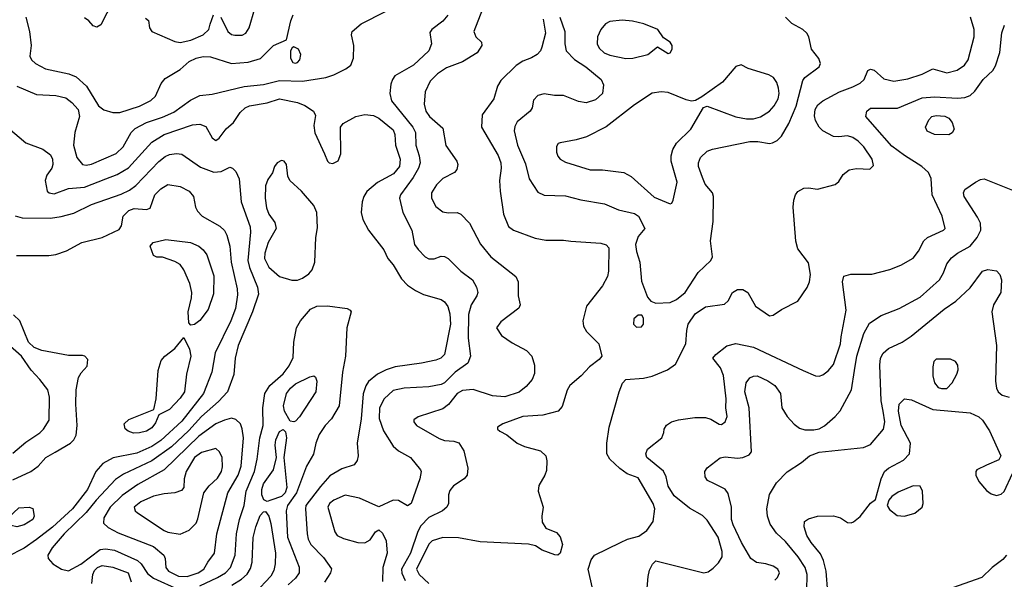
# Model space of a CAD drawing. Extents: x 1173029 to 1307123, y 522559 to 678521.
# Tile 489 of 623: x 1237251 to 1242798, y 623928 to 627081. Entities that reach past the tile are written whole.
import ezdxf

# ---------------------------------------------------------------- set-up
doc = ezdxf.new("R2010")
doc.units = 0

msp = doc.modelspace()

# ---------------------------------------------------------------- linework, layer by layer
at = {"layer": '0CON10XD'}
for points in [[(1237775, 627183.7), (1237707.4, 627052.6), (1237685, 627039.2), (1237665, 627047.5), (1237640, 627075), (1237615, 627091.4)], [(1239871.1, 627175), (1239809.2, 627015), (1239820, 626985), (1239853.3, 626955), (1239854, 626935), (1239827.5, 626895), (1239745, 626844.4), (1239655, 626809.6), (1239604.4, 626775.6), (1239562.5, 626735), (1239535.4, 626674.6), (1239530.5, 626605), (1239538.5, 626565), (1239560.5, 626535), (1239635, 626469.4), (1239652.3, 626372.3), (1239712.9, 626285), (1239720, 626265), (1239712.9, 626237.1), (1239699.7, 626220.3), (1239635, 626185.6), (1239599.5, 626150.5), (1239570, 626105), (1239570, 626075), (1239595, 626029.2), (1239635, 625998.6), (1239665, 625993.1), (1239715, 625995.8), (1239736, 625985), (1239784.4, 625934.4), (1239847.2, 625817.2), (1239904.4, 625745), (1240046, 625635), (1240060, 625605), (1240060, 625525), (1240070, 625475), (1240063.9, 625456.1), (1239960.9, 625379.1), (1239936.7, 625345), (1239965, 625301.2), (1240025, 625260), (1240106.8, 625216.8), (1240136.1, 625186.1), (1240152.1, 625135), (1240151.5, 625088.5), (1240138.5, 625055), (1240105.2, 625014.8), (1240065, 624983.6), (1239985, 624956.2), (1239915, 624961.8), (1239805, 624998.2), (1239745, 624992.7), (1239715, 624974.6), (1239666.5, 624913.5), (1239635, 624888.8), (1239495.6, 624844.4), (1239472.3, 624827.7), (1239472, 624815), (1239486.2, 624795), (1239615, 624722.5), (1239645, 624710), (1239696.1, 624706.1), (1239725, 624696.7), (1239752.8, 624652.8), (1239775.6, 624555), (1239771.4, 624515), (1239755.5, 624494.5), (1239695.5, 624454.5), (1239675, 624428.8), (1239667.5, 624405), (1239665.8, 624355), (1239657.1, 624335), (1239632.5, 624315), (1239555, 624276.2), (1239510.3, 624229.7), (1239493.1, 624196.9), (1239452.4, 624075), (1239401, 623985), (1239402.9, 623962.9), (1239422.3, 623922.3)], [(1237235, 626706.5), (1237345, 626659.2), (1237455, 626654.5), (1237510.5, 626640.5), (1237545, 626615.5), (1237580.5, 626575), (1237587.5, 626535), (1237561.3, 626445), (1237553.6, 626375), (1237573.3, 626305), (1237605, 626265.4), (1237625, 626261.2), (1237655, 626267.1), (1237795, 626327.5), (1237834, 626365), (1237879.2, 626445), (1237901.5, 626468.5), (1237965, 626501.7), (1238055, 626531.1), (1238119.5, 626560.5), (1238212.7, 626627.3), (1238266, 626654), (1238335, 626661.8), (1238514.8, 626705.2), (1238625, 626715.3), (1238715, 626738.3), (1238845, 626734.7), (1238975, 626755.4), (1239020.4, 626769.6), (1239088.6, 626805), (1239115.6, 626825), (1239131.4, 626865), (1239132.9, 626935), (1239120, 626995), (1239124, 627015), (1239175, 627057.8), (1239312.4, 627127.6)], [(1237284.8, 627094.8), (1237306.9, 627015), (1237316.2, 626935), (1237307.5, 626875), (1237317.5, 626855), (1237340, 626835), (1237395.8, 626805), (1237526.9, 626776.9), (1237569.4, 626759.4), (1237627.5, 626707.5), (1237695.2, 626595.2), (1237725, 626573.1), (1237775, 626559.2), (1237815, 626558.9), (1237925, 626594.1), (1237989.4, 626625), (1238015, 626650), (1238048.7, 626721.3), (1238070.3, 626749.7), (1238155, 626800.8), (1238206.4, 626845), (1238245, 626865.2), (1238285, 626873.6), (1238325, 626871.5), (1238445, 626834), (1238537.9, 626842.1), (1238607.4, 626862.6), (1238680.8, 626935), (1238753.1, 626966.9), (1238778.2, 627075), (1238792.1, 627107.9)], [(1237959.5, 627089.5), (1237975.9, 627075.9), (1237982, 627035), (1237995, 627014.2), (1238125, 626959.1), (1238155, 626952.3), (1238215, 626966.7), (1238283.8, 626996.2), (1238316.9, 627025), (1238324.4, 627055.6), (1238342.3, 627107.7)], [(1238383.8, 627095), (1238422.5, 627015), (1238445, 626997.1), (1238463.4, 626993.4), (1238505, 626994.4), (1238525.3, 627004.7), (1238543.3, 627035), (1238575.7, 627145)], [(1239663.3, 627106.7), (1239635, 627072.9), (1239573.6, 627026.4), (1239561.2, 627008.8), (1239570, 626945), (1239556.7, 626905), (1239469.4, 626825), (1239365, 626764.5), (1239350.3, 626745), (1239341.6, 626718.4), (1239336, 626665), (1239345, 626623.6), (1239466.6, 626475), (1239480.3, 626445), (1239483.4, 626375), (1239502, 626315), (1239506.7, 626275), (1239498, 626245), (1239468.1, 626191.9), (1239395.5, 626095), (1239390.5, 626075), (1239409.4, 625995), (1239460, 625895), (1239475.7, 625815), (1239495, 625786), (1239535, 625746), (1239555, 625734.2), (1239585, 625734.2), (1239625, 625749.2), (1239645, 625747.5), (1239665, 625735.8), (1239736, 625665), (1239801.4, 625615), (1239825, 625574), (1239832.5, 625545), (1239826.8, 625525), (1239794.8, 625475.2), (1239779.1, 625420.9), (1239776.8, 625286.8), (1239791, 625185), (1239774.8, 625145.2), (1239703.8, 625096.2), (1239645, 625036), (1239625, 625025.3), (1239556.4, 625013.6), (1239416.7, 625005), (1239355, 624991.6), (1239304.4, 624945.6), (1239277.4, 624895), (1239276.4, 624835), (1239300, 624765), (1239355, 624678.9), (1239385, 624652.7), (1239452.5, 624615), (1239509.2, 624545), (1239512.5, 624535), (1239505.6, 624495), (1239457.1, 624355), (1239435, 624343.1), (1239385, 624372.2), (1239355, 624373.6), (1239275, 624336), (1239165, 624385.4), (1239085, 624403.3), (1239020, 624375), (1238995.5, 624355), (1238986.2, 624335), (1239025.6, 624195), (1239039.2, 624175), (1239075, 624157.9), (1239155, 624135.5), (1239195.5, 624134.5), (1239225, 624151.2), (1239255, 624196.7), (1239275, 624207.5), (1239295, 624187.5), (1239315.8, 624145), (1239320.4, 624075), (1239296.9, 623995), (1239294.5, 623915.5)], [(1240293.5, 627095), (1240321.4, 627015), (1240321.5, 626945), (1240330.5, 626905), (1240376.5, 626856.5), (1240440.8, 626815), (1240527.5, 626745), (1240540, 626715), (1240534, 626665), (1240495, 626630.6), (1240443.2, 626613.2), (1240399.5, 626619.5), (1240315, 626654.2), (1240264.3, 626654.3), (1240205, 626663.3), (1240170, 626655), (1240145, 626627.5), (1240138, 626585), (1240126, 626565), (1240054.1, 626505.9), (1240040.6, 626479.4), (1240037.6, 626455), (1240054.7, 626375), (1240099.9, 626269.9), (1240121.1, 626185), (1240170.2, 626110.2), (1240205, 626093.3), (1240325, 626089.6), (1240413.1, 626066.9), (1240545, 626044.2), (1240625, 626010.8), (1240715, 625990), (1240738, 625975), (1240772, 625905), (1240735, 625860), (1240720.7, 625815), (1240726, 625776), (1240745.6, 625715), (1240755, 625607.5), (1240788.3, 625518.3), (1240805.9, 625495.9), (1240835, 625484), (1240915, 625487.3), (1240951.9, 625505), (1240999.4, 625545), (1241073.6, 625656.4), (1241143.8, 625725), (1241154, 625745), (1241142.5, 625835), (1241157.8, 625945), (1241159.4, 626085), (1241154.3, 626105), (1241113.3, 626155), (1241097.1, 626192.9), (1241075.6, 626255), (1241075.6, 626275), (1241086.9, 626305), (1241125, 626340), (1241155, 626351.4), (1241365, 626394.5), (1241410, 626395), (1241475, 626384), (1241492.7, 626387.3), (1241519.1, 626400.9), (1241542, 626425), (1241585, 626496.2), (1241625.7, 626594.3), (1241662.3, 626737.7), (1241675, 626755.6), (1241754.3, 626815), (1241763.1, 626835), (1241753.2, 626863.2), (1241712, 626915), (1241696, 626985), (1241686, 627005), (1241663.8, 627025), (1241600.2, 627060.2), (1241566.2, 627095)], [(1240478.3, 623878.3), (1240453.3, 623985), (1240470.9, 624039.1), (1240490, 624065), (1240635, 624135.5), (1240675, 624153.8), (1240738.5, 624171.5), (1240785, 624202.7), (1240819.2, 624255), (1240828.9, 624325), (1240820.4, 624355), (1240735, 624500), (1240673.3, 624523.3), (1240632.4, 624552.4), (1240575.5, 624605), (1240558.9, 624635), (1240558.9, 624695), (1240571.1, 624785), (1240628.8, 624985), (1240647.2, 625032.8), (1240666.7, 625053.3), (1240765, 625061.5), (1240815, 625073.8), (1240900.8, 625109.2), (1240945, 625140.6), (1241004.6, 625255), (1241009.1, 625330.9), (1241017.9, 625365), (1241056.3, 625423.7), (1241115, 625463.8), (1241222.1, 625477.9), (1241242.2, 625497.8), (1241267.1, 625545), (1241295, 625561.5), (1241325, 625560.5), (1241352.5, 625545), (1241397.3, 625467.3), (1241475, 625412), (1241495, 625416), (1241542.4, 625447.6), (1241634.7, 625495.3), (1241688.2, 625571.8), (1241701.1, 625605), (1241706.7, 625645), (1241695, 625711.2), (1241635, 625790), (1241623.4, 625833.4), (1241609.5, 626025), (1241611.5, 626065), (1241621.1, 626095), (1241635, 626113.1), (1241668.3, 626131.7), (1241695, 626134.4), (1241745, 626126.9), (1241845, 626152.5), (1241865, 626170), (1241890.4, 626209.6), (1241924.1, 626235.9), (1241965, 626243.6), (1242040.9, 626239.1), (1242060.3, 626259.7), (1242054.4, 626295), (1242006.7, 626365), (1241975, 626397.7), (1241945, 626417.1), (1241915, 626426.7), (1241865, 626420.8), (1241835, 626424), (1241775, 626454.3), (1241755, 626475.7), (1241735, 626512.5), (1241728.9, 626538.9), (1241733.5, 626575), (1241748, 626602), (1241775, 626624.4), (1241870, 626675), (1241945, 626702.5), (1241985.8, 626724.2), (1242008.6, 626745), (1242030, 626795), (1242045, 626803.3), (1242065, 626796.7), (1242118.8, 626748.8), (1242175, 626734.5), (1242255, 626747.9), (1242335, 626773.8), (1242395, 626803.5), (1242475, 626782.5), (1242533.1, 626796.9), (1242574.3, 626825), (1242594.6, 626855.4), (1242628.5, 626985), (1242627.5, 627025), (1242607.9, 627095)], [(1240200, 627085), (1240213.8, 627005), (1240193.4, 626926.6), (1240184.5, 626905.5), (1240165.5, 626884.5), (1240135, 626865.7), (1240085, 626846.9), (1240047.8, 626822.2), (1239960.9, 626739.1), (1239942.7, 626707.3), (1239922.9, 626635), (1239857.1, 626545), (1239852.5, 626475), (1239946.3, 626316.3), (1239961.5, 626275), (1239963.9, 626245), (1239954.7, 626175), (1239957.3, 626115), (1239976.9, 625985), (1240005, 625916.9), (1240033.8, 625895), (1240155, 625850), (1240215, 625840), (1240315, 625840), (1240355.8, 625834.2), (1240525, 625823.1), (1240555, 625812), (1240569.2, 625795), (1240568.9, 625665), (1240561.9, 625635), (1240535, 625582), (1240445, 625468), (1240423.5, 625385), (1240426.7, 625355), (1240443.3, 625325), (1240514, 625255), (1240530, 625185), (1240515, 625166), (1240460.8, 625125), (1240415, 625074.2), (1240349.8, 625020.2), (1240335.4, 624994.6), (1240307.9, 624902.1), (1240285, 624875.6), (1240197.4, 624852.6), (1240085, 624846.6), (1239972.5, 624805), (1239943.6, 624786.4), (1239942.5, 624775), (1239955, 624763.8), (1239995, 624742), (1240054, 624695), (1240095, 624676.5), (1240185, 624653.1), (1240215, 624623.3), (1240220.5, 624595), (1240218.2, 624541.8), (1240209.4, 624515), (1240175, 624456.7), (1240171.1, 624425), (1240199.2, 624335), (1240192.2, 624285), (1240195, 624250), (1240215, 624216.2), (1240275, 624191.4), (1240295, 624168), (1240308.5, 624125), (1240295.8, 624075), (1240282.5, 624065), (1240265, 624065.7), (1240195, 624092.9), (1240156.2, 624116.2), (1240116.7, 624126.7), (1239845, 624140), (1239722.4, 624162.4), (1239635, 624163.3), (1239575, 624144.6), (1239555, 624127.1), (1239487.1, 623985), (1239501.2, 623955), (1239555.5, 623905.5)], [(1240665, 626862.7), (1240705, 626864.6), (1240790, 626885), (1240845, 626927.5), (1240905, 626891.2), (1240915, 626893.8), (1240927.5, 626915), (1240927.5, 626935), (1240916.2, 626955), (1240878.3, 626978.3), (1240846.2, 627025), (1240767.8, 627057.8), (1240702.9, 627072.9), (1240645, 627078.5), (1240575, 627070.4), (1240551.6, 627058.4), (1240524.7, 627025.3), (1240507.1, 626985), (1240503.6, 626945), (1240515, 626920.6), (1240543.3, 626895), (1240575, 626881.6), (1240665, 626862.7)], [(1242068.1, 626478.1), (1242018.5, 626535), (1242023.3, 626565), (1242045, 626583.3), (1242196.6, 626583.4), (1242335, 626641.2), (1242405, 626647.1), (1242535, 626638.4), (1242576.6, 626643.4), (1242605.7, 626655), (1242632.2, 626677.8), (1242680, 626745), (1242733.1, 626795), (1242748.8, 626821.2), (1242772.8, 626897.2), (1242783.7, 627006.3), (1242798.9, 627051.1)], [(1238805, 626835.8), (1238815, 626840), (1238829.2, 626855), (1238835.5, 626885.5), (1238822, 626915), (1238795, 626928.8), (1238785, 626923.3), (1238776, 626905), (1238775.7, 626865), (1238790.3, 626840.3), (1238805, 626835.8)], [(1240915, 626043.8), (1240925, 626047.5), (1240932, 626065), (1240954.6, 626165), (1240921.8, 626285), (1240921.5, 626315), (1240930.1, 626349.9), (1240951.5, 626385), (1241032.1, 626465), (1241104.1, 626585.9), (1241125, 626594), (1241285, 626533.3), (1241345, 626522.3), (1241385, 626522.5), (1241425, 626534.7), (1241475, 626566.1), (1241501.8, 626595), (1241524.1, 626635), (1241529.4, 626665), (1241526.6, 626695), (1241517.1, 626727.1), (1241498.2, 626755), (1241470.8, 626770.8), (1241355, 626806.5), (1241315, 626826.7), (1241285, 626818), (1241210.8, 626729.2), (1241094.3, 626645.7), (1241057.5, 626625), (1241035, 626622.9), (1241005, 626629.5), (1240905, 626670.8), (1240865, 626674.4), (1240815, 626667.1), (1240715, 626602.3), (1240555, 626477.5), (1240445, 626421.4), (1240386.6, 626403.4), (1240295, 626387.5), (1240285, 626383.8), (1240275, 626367.5), (1240274.4, 626335), (1240282.6, 626312.6), (1240295, 626296.2), (1240325, 626278), (1240465, 626234.5), (1240535, 626235.4), (1240655, 626221.2), (1240695, 626197.5), (1240825, 626080.9), (1240915, 626043.8)], [(1237185, 626471.5), (1237285, 626388.2), (1237381.4, 626351.4), (1237425, 626319.2), (1237435.5, 626295), (1237437.8, 626265), (1237431.9, 626245), (1237404.4, 626205), (1237394.4, 626175), (1237405.9, 626115.9), (1237416.7, 626105), (1237445, 626100.6), (1237525, 626130), (1237615, 626138.2), (1237735.7, 626184.3), (1237800.5, 626209.5), (1237862.9, 626247.1), (1237995, 626391.5), (1238065, 626434.1), (1238225, 626488.6), (1238265, 626493.2), (1238298.7, 626478.7), (1238335.8, 626415), (1238355, 626400), (1238375, 626414.3), (1238414, 626466), (1238455, 626501.5), (1238492.3, 626557.7), (1238521.1, 626585), (1238545, 626595.8), (1238645, 626612.6), (1238715, 626635.3), (1238815, 626613.8), (1238857.2, 626597.2), (1238906, 626565), (1238917.7, 626542.3), (1238907.5, 626485), (1238913, 626443), (1238968.6, 626325), (1238984.3, 626285), (1238995, 626274.2), (1239015, 626270.8), (1239045, 626286.7), (1239060, 626325), (1239057.5, 626475), (1239073.1, 626496.9), (1239145, 626535.8), (1239195, 626546.2), (1239245, 626542), (1239275, 626525.7), (1239355, 626461.4), (1239363.8, 626435), (1239368.2, 626375), (1239394.2, 626295), (1239390.5, 626255), (1239357.2, 626212.8), (1239266.1, 626163.9), (1239206.6, 626113.4), (1239188.9, 626085), (1239180, 626055), (1239175.4, 625995), (1239184.5, 625955), (1239215.4, 625895.4), (1239302.9, 625785), (1239325.4, 625735.4), (1239355, 625699.2), (1239402, 625622), (1239435.3, 625585.3), (1239481.4, 625555), (1239525, 625533.9), (1239625.3, 625505.3), (1239645, 625491.5), (1239663.2, 625465), (1239673.5, 625425), (1239677.2, 625365), (1239644.3, 625195), (1239624, 625175), (1239595, 625163.6), (1239515, 625145.4), (1239365.3, 625124.7), (1239315, 625108.5), (1239266.1, 625083.9), (1239216.7, 625043.3), (1239201.2, 625018.8), (1239186.5, 624973.5), (1239175, 624832.5), (1239151.5, 624695), (1239157.1, 624625), (1239151.7, 624598.3), (1239135, 624574), (1239065, 624550.9), (1238998.3, 624511.7), (1238945, 624450.4), (1238863.6, 624345), (1238860.3, 624325), (1238870, 624185), (1238876.6, 624155), (1238891.8, 624125), (1238961.7, 624051.7), (1239006.6, 623986.6), (1239001.9, 623965), (1238968, 623912)], [(1242485, 626432.9), (1242405, 626434.7), (1242363.4, 626453.4), (1242354.4, 626475), (1242372.4, 626517.6), (1242390, 626535), (1242415, 626541.8), (1242463.2, 626536.8), (1242485, 626526.9), (1242505, 626501.2), (1242515.5, 626465), (1242505.3, 626444.7), (1242485, 626432.9)], [(1240784.3, 623855.7), (1240791.1, 623945), (1240799.7, 623980.3), (1240815.6, 624014.4), (1240835, 624032), (1241105, 623964.7), (1241129.1, 623970.9), (1241158.5, 623991.5), (1241188.4, 624021.6), (1241209.2, 624055), (1241209.5, 624085), (1241185.8, 624165), (1241125, 624262.5), (1241098.5, 624288.5), (1241025, 624330), (1240938.3, 624398.3), (1240903.7, 624453.7), (1240893.1, 624505), (1240878, 624538), (1240783.9, 624615), (1240777.9, 624635), (1240787.8, 624662.2), (1240868.8, 624725), (1240880, 624755), (1240882, 624775), (1240895, 624796), (1240923.7, 624816.3), (1240962.6, 624827.4), (1241055, 624840), (1241115, 624840), (1241145, 624831.4), (1241192.1, 624802.1), (1241205, 624801.4), (1241226, 624815), (1241237.5, 624845), (1241228.6, 624895), (1241230.8, 624945), (1241216.2, 625076.2), (1241200, 625120), (1241156.2, 625175), (1241172, 625195), (1241235, 625243.1), (1241285, 625257.5), (1241385, 625235.9), (1241665, 625104.6), (1241735, 625075.5), (1241755, 625072.7), (1241775, 625080), (1241805, 625103.5), (1241835, 625138.6), (1241874.7, 625255), (1241879.1, 625295), (1241908, 625445), (1241885.7, 625605), (1241894.3, 625635.7), (1241933.2, 625646.8), (1242052.7, 625647.3), (1242154.1, 625674.1), (1242215, 625697.8), (1242285, 625738.6), (1242315, 625777.5), (1242345.3, 625834.7), (1242365, 625854.5), (1242455, 625894.5), (1242465.7, 625905), (1242447.9, 625975), (1242392.1, 626095), (1242386.1, 626186.1), (1242370.6, 626220.6), (1242333.3, 626253.3), (1242235, 626315.5), (1242165, 626369.1), (1242068.1, 626478.1)], [(1237225, 625976.5), (1237264.7, 625964.7), (1237425, 625962.9), (1237485, 625972.1), (1237555, 625991.3), (1237655, 626040.5), (1237821.9, 626098.1), (1237869, 626121), (1237905, 626147.3), (1238035, 626282.5), (1238069.5, 626310.5), (1238095, 626322), (1238135, 626326.8), (1238165, 626323.1), (1238269.9, 626249.9), (1238345, 626222.9), (1238385, 626226.4), (1238435, 626249.4), (1238450, 626245), (1238467.8, 626225), (1238486.7, 626185), (1238498.5, 626055), (1238549.7, 625915), (1238551.9, 625885), (1238536.2, 625725), (1238545.8, 625685), (1238590, 625575), (1238595.9, 625535), (1238561.6, 625435), (1238481.8, 625245), (1238464.6, 625175), (1238457.3, 625082.7), (1238421.3, 624985), (1238370.6, 624929.4), (1238275.3, 624845), (1238203, 624767), (1238105.2, 624675), (1237994.9, 624595.1), (1237835, 624520), (1237789.7, 624490.3), (1237681.9, 624375), (1237625.1, 624304.9), (1237501.6, 624185), (1237433.3, 624105), (1237408.8, 624065), (1237411.8, 624045), (1237436.7, 624015), (1237485.6, 623985), (1237525, 623976.7), (1237595, 624014.3), (1237705, 624096.5), (1237735, 624100.8), (1237785, 624091.7), (1237915, 624034.7), (1237935.5, 624015.5), (1237970.5, 623960.5), (1238004.9, 623934.9), (1238145, 623871.9)], [(1238783.7, 625613.7), (1238815, 625614.5), (1238844.6, 625625.4), (1238880.6, 625649.4), (1238898.3, 625671.7), (1238913.5, 625715), (1238919.5, 625855), (1238927.9, 625907.9), (1238925.6, 625994.4), (1238907.1, 626035), (1238838.6, 626115), (1238772, 626175), (1238761.2, 626198.8), (1238754, 626265), (1238740, 626285), (1238725, 626288), (1238702, 626275), (1238686, 626255), (1238675, 626217.5), (1238648.8, 626181.2), (1238635.5, 626144.5), (1238633.8, 626075), (1238641.9, 626021.9), (1238654.4, 625985), (1238688.1, 625938.1), (1238695.5, 625905.5), (1238650, 625825), (1238632.1, 625765), (1238629.7, 625735), (1238655, 625686.4), (1238715, 625633.6), (1238783.7, 625613.7)], [(1237231.9, 625751.9), (1237415, 625752.5), (1237455, 625758.7), (1237515, 625779.6), (1237600, 625825), (1237716.1, 625853.9), (1237811.1, 625898.9), (1237825, 625920), (1237834.4, 625975), (1237865, 626005.4), (1237895, 626016.8), (1237965, 626011.4), (1237985, 626018.8), (1238012.5, 626095), (1238045, 626127.7), (1238085, 626152.1), (1238155, 626141.8), (1238205.6, 626115), (1238230.6, 626085), (1238241.9, 626025), (1238252.3, 626002.3), (1238279.2, 625975), (1238378.5, 625918.5), (1238403.8, 625893.8), (1238417.6, 625867.6), (1238434.7, 625805), (1238442.7, 625715), (1238476.5, 625565), (1238478.3, 625531.7), (1238467.3, 625455), (1238440.3, 625385), (1238352.8, 625205), (1238333.1, 625095), (1238285.8, 624975), (1238165, 624819.5), (1238045, 624710.5), (1237995, 624676.3), (1237910.6, 624639.4), (1237777.1, 624612.9), (1237719.6, 624580.4), (1237678.9, 624535), (1237632.5, 624435), (1237547.7, 624325), (1237435, 624221.7), (1237345, 624151.8), (1237275, 624103.9), (1237180, 624055)], [(1241505.8, 623924.2), (1241520.5, 623939.5), (1241532, 623965), (1241522, 623985), (1241495, 624002.2), (1241455, 624016.5), (1241402.8, 624022.8), (1241370, 624045), (1241317.1, 624135), (1241270, 624235), (1241262, 624265), (1241260.5, 624335), (1241242.4, 624412.4), (1241225, 624435.7), (1241165.4, 624465.4), (1241126, 624485), (1241111.9, 624505), (1241110.6, 624535), (1241125, 624557.1), (1241198, 624612), (1241225, 624617.8), (1241295, 624611.1), (1241325.5, 624614.5), (1241360.5, 624629.5), (1241373.9, 624646.1), (1241361.2, 624895), (1241336.9, 624985), (1241344.7, 625035.3), (1241365, 625062.9), (1241385, 625073.3), (1241405, 625074.5), (1241466.5, 625046.5), (1241505, 625020), (1241537.8, 624975), (1241544.5, 624895), (1241575.3, 624845.3), (1241615, 624802.2), (1241645, 624780), (1241675, 624770), (1241725, 624770), (1241755, 624775.4), (1241785, 624792.3), (1241845.6, 624845), (1241873, 624877), (1241937.8, 624995), (1241954, 625105), (1241967.6, 625185), (1242006.4, 625313.6), (1242038.1, 625371.9), (1242105, 625414.5), (1242205, 625453.5), (1242325, 625517.5), (1242432.5, 625615), (1242456.5, 625655), (1242474.7, 625705.3), (1242501.2, 625738.8), (1242534.8, 625765.2), (1242605, 625805.4), (1242645.2, 625854.8), (1242666.2, 625895), (1242664, 625934), (1242648.1, 625968.1), (1242572.5, 626085), (1242568, 626105), (1242576.2, 626125), (1242635, 626165.8), (1242665, 626181.2), (1242685, 626183.8), (1242852.9, 626117.1)], [(1238215, 625360), (1238203.6, 625373.6), (1238200, 625435), (1238219.2, 625515), (1238220.3, 625545), (1238208.5, 625595), (1238175, 625671.2), (1238155, 625701.2), (1238125, 625718.8), (1238055, 625743.3), (1238023.9, 625743.9), (1238005, 625752.5), (1237986.7, 625805), (1238003.3, 625825), (1238075, 625842.9), (1238212.5, 625825), (1238260.8, 625805), (1238285, 625784.3), (1238305, 625755.8), (1238345, 625637.5), (1238343.4, 625536.6), (1238312, 625448), (1238265, 625386.2), (1238235, 625363.3), (1238215, 625360)], [(1241685.3, 623864.7), (1241687.4, 623955), (1241675.8, 623995), (1241635.9, 624055), (1241565, 624141.5), (1241515, 624188.1), (1241479.1, 624239.1), (1241463.5, 624285), (1241459.5, 624325), (1241474.6, 624405.4), (1241515, 624472), (1241575, 624534.2), (1241655, 624586), (1241701.2, 624625), (1241755, 624644.6), (1242005, 624671.8), (1242045, 624687.8), (1242116.8, 624775), (1242124.7, 624815), (1242115.3, 624875), (1242103.9, 624933.9), (1242096.9, 625135), (1242101.1, 625175), (1242115, 625202.2), (1242145, 625228.2), (1242222.5, 625265), (1242272.6, 625297.4), (1242459, 625451), (1242525.7, 625495), (1242605, 625570.8), (1242675, 625664.2), (1242705, 625672.9), (1242755, 625667.1), (1242772.5, 625645), (1242782.1, 625615), (1242779.1, 625545), (1242737.8, 625475), (1242728.8, 625435), (1242753.9, 625246.1), (1242748.1, 625045), (1242754.5, 625005), (1242764.4, 624985), (1242786.6, 624966.6), (1242824.7, 624954.7)], [(1238265, 623891.1), (1238365, 623938.9), (1238410, 623965), (1238438.8, 623995), (1238464.8, 624065), (1238472.1, 624185), (1238488.4, 624265), (1238514.8, 624345), (1238526.6, 624425), (1238573.2, 624535), (1238589, 624605), (1238603.5, 624725), (1238621.7, 624795), (1238620.9, 624895), (1238631.8, 624975), (1238660.1, 625019.9), (1238735, 625086.6), (1238769.5, 625130.5), (1238791.7, 625178.3), (1238795.9, 625265), (1238810.8, 625345), (1238833.5, 625385), (1238889.3, 625450.7), (1238925, 625467.8), (1238985, 625470), (1239095, 625453.3), (1239112.5, 625445), (1239117.5, 625435), (1239094.4, 625345.6), (1239086.7, 625185), (1239069.2, 625095), (1239050, 624905), (1239006.9, 624833.1), (1238971.4, 624795), (1238937.1, 624745), (1238919.4, 624695), (1238907, 624633), (1238866.2, 624565), (1238809.6, 624415), (1238760, 624345), (1238752.6, 624315), (1238759.7, 624165), (1238825, 623996.2), (1238824.6, 623965), (1238805, 623935.6), (1238763.4, 623896.6)], [(1237212, 624488), (1237314.1, 624535.9), (1237355, 624566.7), (1237398.9, 624615), (1237450, 624645), (1237537.1, 624695), (1237556.1, 624713.9), (1237569.1, 624740.9), (1237574.6, 624795), (1237566.7, 624915), (1237568.9, 624995), (1237582.2, 625065), (1237597.6, 625092.4), (1237631.2, 625128.8), (1237635, 625166.2), (1237618, 625185), (1237605, 625190), (1237525, 625188.9), (1237375, 625217.8), (1237332.1, 625235), (1237300, 625265), (1237251.8, 625385), (1237215, 625418.2)], [(1240725, 625348.8), (1240755, 625350), (1240766, 625365), (1240765, 625400), (1240756.7, 625416.7), (1240735, 625416.7), (1240710, 625395), (1240708.8, 625365), (1240725, 625348.8)], [(1237892.7, 624752.7), (1237862.6, 624762.6), (1237845.8, 624775.8), (1237838.8, 624805), (1237865, 624828.9), (1238005.8, 624884.2), (1238020.5, 624945), (1238030.5, 625105), (1238048.1, 625161.9), (1238068, 625185), (1238125, 625229.2), (1238175, 625290), (1238206.9, 625225), (1238214.5, 625185), (1238190.7, 625085), (1238178.7, 624985), (1238155, 624949.5), (1238095, 624885.5), (1238034.2, 624855.8), (1238015, 624809.2), (1237995, 624782.7), (1237965, 624763.9), (1237925, 624753.8), (1237892.7, 624752.7)], [(1237211.3, 624638.7), (1237285, 624701.8), (1237365, 624754.5), (1237385.6, 624775), (1237417.5, 624825), (1237419.5, 624955), (1237408.5, 624995), (1237363.5, 625055), (1237315, 625106.7), (1237261.8, 625185), (1237181.3, 625255)], [(1242445, 625002.5), (1242475, 625004.2), (1242503.8, 625035), (1242531.2, 625085), (1242538.3, 625108.3), (1242536.2, 625135), (1242523.3, 625155), (1242495, 625167.8), (1242415, 625168), (1242400.8, 625155), (1242395.8, 625125), (1242395.8, 625075), (1242404.3, 625035), (1242425, 625008.8), (1242445, 625002.5)], [(1238795, 624815.7), (1238775, 624820), (1238741.9, 624875), (1238737.5, 624905), (1238754.4, 624974.4), (1238776, 625005), (1238805, 625029.7), (1238885, 625070), (1238907.5, 625075), (1238917.6, 625067.6), (1238925.5, 625045), (1238918.9, 624985), (1238826.8, 624843.2), (1238805, 624820), (1238795, 624815.7)], [(1241803.2, 623855), (1241794.7, 623975), (1241779.6, 624035), (1241762, 624072), (1241709.6, 624135), (1241685.5, 624175), (1241670.6, 624225), (1241672.9, 624255), (1241695, 624269.5), (1241746.6, 624283.4), (1241835, 624285.6), (1241874.5, 624274.5), (1241915, 624248), (1241935, 624246), (1241948.3, 624251.7), (1241987, 624283), (1242043.4, 624356.6), (1242072.3, 624377.7), (1242103.8, 624495), (1242122.5, 624535), (1242145.7, 624555), (1242230.6, 624599.4), (1242264.3, 624635), (1242269.6, 624695), (1242217.6, 624795), (1242202.1, 624875), (1242206.2, 624915), (1242235, 624944.4), (1242275, 624939.1), (1242395, 624885.8), (1242605, 624866.2), (1242655, 624844.4), (1242675, 624824.3), (1242713.9, 624765), (1242778.1, 624625), (1242767.7, 624602.3), (1242698.8, 624571.2), (1242644.1, 624545.9), (1242636.9, 624535), (1242637.5, 624515), (1242655, 624480), (1242698.8, 624428.8), (1242725, 624409.5), (1242755, 624400.9), (1242781.3, 624408.7), (1242797.1, 624422.9), (1242844.6, 624525.4)], [(1238195, 623944.4), (1238255.6, 623965), (1238289.1, 623985), (1238310.6, 624025), (1238348.5, 624075), (1238361.6, 624185), (1238423.6, 624415), (1238481.6, 624515), (1238498.7, 624565), (1238512.5, 624725), (1238505, 624776.7), (1238494.6, 624804.6), (1238468.5, 624828.5), (1238445, 624835.4), (1238405, 624825.9), (1238355, 624803.5), (1238260, 624735), (1238065, 624545.3), (1237917, 624463), (1237828.7, 624401.3), (1237760.8, 624335), (1237725.4, 624275), (1237723.6, 624245), (1237749.6, 624219.6), (1237805, 624189.7), (1238005, 624113.4), (1238062.9, 624065), (1238071.2, 624045), (1238073.8, 623995), (1238088.5, 623975), (1238145, 623946.7), (1238195, 623944.4)], [(1238645, 624366.5), (1238626.6, 624376.6), (1238614.3, 624404.3), (1238614.3, 624435), (1238625, 624465.5), (1238680, 624545), (1238697.1, 624615), (1238690.5, 624685), (1238693.8, 624715), (1238715, 624761.1), (1238735, 624772.5), (1238748.5, 624758.5), (1238753.9, 624725), (1238738.7, 624615), (1238756.3, 624445), (1238745.7, 624415), (1238725.9, 624394.1), (1238665, 624373.9), (1238645, 624366.5)], [(1238155, 624183.6), (1238205.8, 624205), (1238244.5, 624245), (1238255, 624270), (1238287.8, 624415), (1238317.5, 624455), (1238365, 624497.9), (1238387.1, 624535), (1238392.6, 624562.6), (1238390.8, 624615), (1238377.1, 624647.1), (1238355.4, 624665.4), (1238275, 624643.5), (1238235, 624613.8), (1238187.8, 624535), (1238178.2, 624495), (1238176, 624445), (1238161.7, 624428.3), (1238125, 624415.5), (1238065, 624410.7), (1238005, 624396.8), (1237933.1, 624365), (1237895.6, 624335), (1237901.4, 624315), (1237915, 624302.9), (1238065, 624204), (1238085.4, 624194.6), (1238155, 624183.6)], [(1242235, 624284.6), (1242295, 624301.8), (1242335.5, 624335), (1242341.8, 624355), (1242338.1, 624425), (1242324, 624454), (1242285, 624455.7), (1242201.1, 624418.9), (1242164.6, 624395.4), (1242147.1, 624375), (1242138.6, 624345), (1242150.9, 624320.9), (1242195, 624288.2), (1242235, 624284.6)], [(1237235, 624224.6), (1237202.1, 624232.1), (1237182, 624245), (1237177.5, 624255), (1237185.8, 624275), (1237245, 624331.4), (1237305, 624335.8), (1237325, 624326.7), (1237331.4, 624285), (1237324.3, 624265), (1237276, 624235), (1237235, 624224.6)], [(1238445.2, 623894.8), (1238500.7, 623929.3), (1238532, 623958), (1238550.2, 623989.8), (1238560.3, 624025), (1238566.8, 624163.2), (1238581.1, 624225), (1238605, 624287.1), (1238625, 624309.4), (1238635, 624310.6), (1238653.9, 624285), (1238665, 624243.8), (1238691.9, 624075), (1238689.8, 624015), (1238682.3, 623977.7), (1238665, 623946.4), (1238577.8, 623852.2)], [(1242810, 624065), (1242790.8, 624039.2), (1242730.7, 623995), (1242671, 623939), (1242475, 623868.4)], [(1237657.5, 623905), (1237662.1, 623955), (1237671.3, 623978.7), (1237689.2, 623995), (1237715, 624006.1), (1237775, 623997.7), (1237861.4, 623965), (1237878.6, 623915)]]:
    msp.add_lwpolyline(points, dxfattribs=at)

doc.saveas('drawing.dxf')
